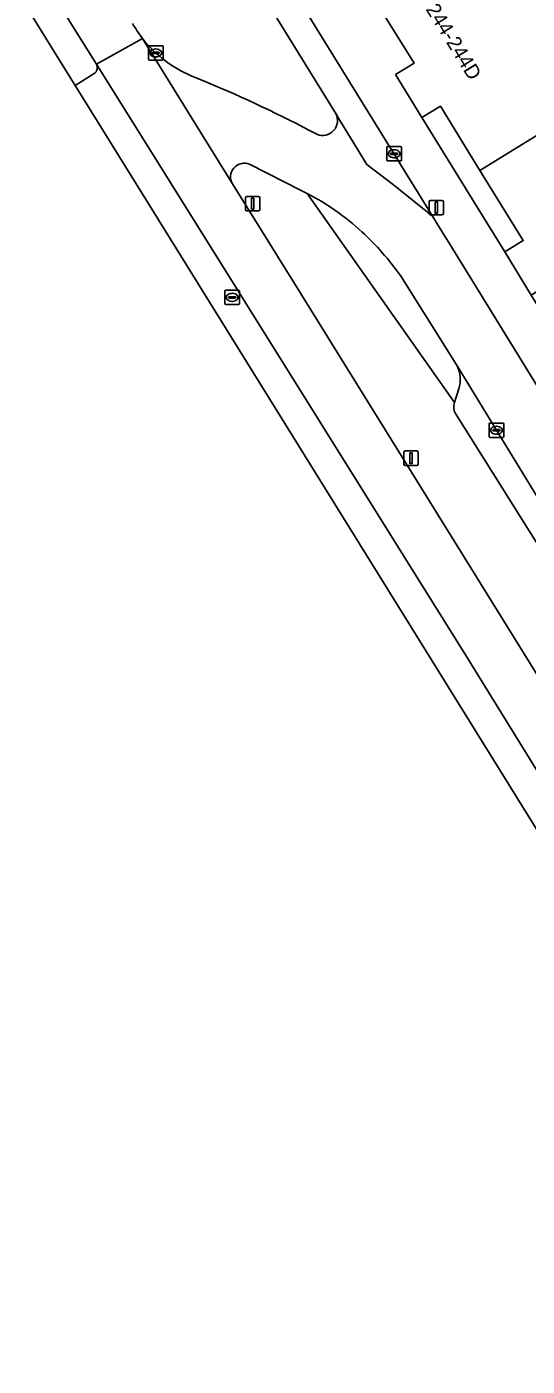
# Model space of a CAD drawing. Extents: x 160377 to 161131, y 383938 to 384853.
# Drawn here: x 160544 to 160578.6, y 384374.3 to 384466.8 of the extents above; entities that cross this region are included whole.
import ezdxf

# ---------------------------------------------------------------- set-up
doc = ezdxf.new("R2010")
doc.units = 0
for name, color, linetype in [('IMGEO_Berm_groen', 7, 'Continuous'), ('IMGEO_Erf', 7, 'Continuous'), ('IMGEO_Fietspad_open', 7, 'Continuous'), ('IMGEO_Groenvoorziening', 7, 'Continuous'), ('IMGEO_Haag', 7, 'Continuous'), ('IMGEO_Kolk', 7, 'Continuous'), ('IMGEO_Lichtmast', 7, 'Continuous'), ('IMGEO_Pand', 7, 'Continuous'), ('IMGEO_Pand_nummerreeks', 7, 'Continuous'), ('IMGEO_Parkeervlak_open', 7, 'Continuous'), ('IMGEO_Rijbaan_lokaal_gesloten', 7, 'Continuous'), ('IMGEO_Rijbaan_lokaal_open', 7, 'Continuous'), ('IMGEO_Rioolput', 7, 'Continuous'), ('IMGEO_Verkeerseiland_groen', 7, 'Continuous'), ('IMGEO_Verkeerseiland_open', 7, 'Continuous'), ('IMGEO_Voetpad_open', 7, 'Continuous')]:
    doc.layers.add(name, color=color, linetype=linetype)

msp = doc.modelspace()

# ---------------------------------------------------------------- linework, layer by layer
at = {"layer": 'IMGEO_Berm_groen'}
for points in [[(160563.406, 384455.307), (160573.564, 384440.884), (160573.87, 384441.819)], [(160573.75, 384443.406), (160569.839, 384449.637)]]:
    msp.add_lwpolyline(points, dxfattribs=at)
for centre, radius, start, end in [((160555.543, 384440.144), 17.08, 47.10275, 62.5889), ((160554.317, 384438.605), 19.043, 35.40449, 47.55569), ((160571.87, 384442.466), 2.102, 342.08254, 26.56577)]:
    msp.add_arc(centre, radius, start, end, dxfattribs=at)
at = {"layer": 'IMGEO_Erf'}
msp.add_lwpolyline([(160575.331, 384456.892), (160572.594, 384461.333), (160571.315, 384460.55), (160577.035, 384451.27), (160578.312, 384452.058)], close=True, dxfattribs=at)
at = {"layer": 'IMGEO_Fietspad_open'}
msp.add_lwpolyline([(160555.624, 384476.626), (160565.322, 384460.906), (160565.374, 384460.82), (160565.663, 384460.343), (160565.701, 384460.284), (160567.529, 384457.31), (160569.353, 384455.899), (160572.051, 384453.728), (160558.668, 384475.43)], dxfattribs=at)
at = {"layer": 'IMGEO_Groenvoorziening'}
for points in [[(160563.032, 384455.496), (160559.407, 384457.321)], [(160558.242, 384455.966), (160562.533, 384449.098), (160618.594, 384358.706), (160638.069, 384327.324), (160638.839, 384326.083), (160641.221, 384327.588), (160628.974, 384349.493), (160620.816, 384362.648), (160596.919, 384401.325)], [(160573.564, 384440.884), (160563.406, 384455.307)], [(160596.919, 384401.325), (160596.827, 384401.394), (160587.99, 384417.247), (160573.64, 384440.126)]]:
    msp.add_lwpolyline(points, dxfattribs=at)
for centre, radius, start, end in [((160559.054, 384456.446), 0.944, 68.05632, 210.5672), ((160557.688, 384444.457), 12.265, 62.21151, 64.16921), ((160574.437, 384440.589), 0.922, 161.31536, 210.13576)]:
    msp.add_arc(centre, radius, start, end, dxfattribs=at)
at = {"layer": 'IMGEO_Haag'}
for points in [[(160563.032, 384455.496), (160559.407, 384457.321)], [(160558.242, 384455.966), (160562.533, 384449.098), (160618.594, 384358.706), (160638.069, 384327.324), (160638.839, 384326.083), (160641.221, 384327.588), (160628.974, 384349.493), (160620.816, 384362.648), (160596.919, 384401.325), (160596.827, 384401.394), (160587.99, 384417.247), (160573.64, 384440.126)], [(160573.564, 384440.884), (160563.406, 384455.307)]]:
    msp.add_lwpolyline(points, dxfattribs=at)
for centre, radius, start, end in [((160559.054, 384456.446), 0.944, 68.05632, 210.5672), ((160557.688, 384444.457), 12.265, 62.21151, 64.16921), ((160574.437, 384440.589), 0.922, 161.31536, 210.13576)]:
    msp.add_arc(centre, radius, start, end, dxfattribs=at)
at = {"layer": 'IMGEO_Kolk'}
for p, q in [((160552.447, 384464.583), (160552.447, 384465.435)), ((160552.522, 384465.509), (160553.374, 384465.509)), ((160552.935, 384465.289), (160552.96, 384465.289)), ((160553.448, 384465.435), (160553.448, 384464.583)), ((160553.374, 384464.509), (160552.522, 384464.509)), ((160552.706, 384465.003), (160552.706, 384465.015)), ((160553.144, 384464.966), (160552.746, 384464.966)), ((160552.749, 384465.052), (160553.147, 384465.052)), ((160552.958, 384464.729), (160552.933, 384464.729)), ((160553.19, 384465.015), (160553.19, 384465.003)), ((160568.903, 384457.622), (160568.903, 384458.474)), ((160568.978, 384458.548), (160569.83, 384458.548)), ((160569.162, 384458.042), (160569.162, 384458.054)), ((160569.6, 384458.005), (160569.202, 384458.005)), ((160569.205, 384458.091), (160569.603, 384458.091)), ((160569.414, 384457.768), (160569.389, 384457.768)), ((160569.391, 384458.328), (160569.416, 384458.328)), ((160569.646, 384458.054), (160569.646, 384458.042)), ((160569.904, 384458.474), (160569.904, 384457.622)), ((160569.83, 384457.548), (160568.978, 384457.548)), ((160575.97, 384438.533), (160575.97, 384439.385)), ((160576.045, 384439.459), (160576.897, 384439.459)), ((160576.458, 384439.239), (160576.483, 384439.239)), ((160576.971, 384439.385), (160576.971, 384438.533)), ((160576.897, 384438.459), (160576.045, 384438.459)), ((160576.229, 384438.953), (160576.229, 384438.965)), ((160576.667, 384438.916), (160576.269, 384438.916)), ((160576.272, 384439.002), (160576.67, 384439.002)), ((160576.481, 384438.679), (160576.456, 384438.679)), ((160576.713, 384438.965), (160576.713, 384438.953))]:
    msp.add_line(p, q, dxfattribs=at)
for points in [[(160552.447, 384464.583), (160552.447, 384465.435)], [(160552.522, 384465.509), (160553.374, 384465.509)], [(160553.448, 384465.435), (160553.448, 384464.583)], [(160553.374, 384464.509), (160552.522, 384464.509)], [(160568.903, 384457.622), (160568.903, 384458.474)], [(160568.978, 384458.548), (160569.83, 384458.548)], [(160569.904, 384458.474), (160569.904, 384457.622)], [(160569.83, 384457.548), (160568.978, 384457.548)], [(160575.97, 384438.533), (160575.97, 384439.385)], [(160576.045, 384439.459), (160576.897, 384439.459)], [(160576.971, 384439.385), (160576.971, 384438.533)], [(160576.897, 384438.459), (160576.045, 384438.459)]]:
    msp.add_lwpolyline(points, dxfattribs=at)
for centre, radius, start, end in [((160552.524, 384465.433), 0.0765, 91.55205, 178.44795), ((160552.524, 384465.433), 0.0765, 91.55205, 178.44795), ((160553.372, 384465.433), 0.0765, 1.55205, 88.44795), ((160553.372, 384465.433), 0.0765, 1.55205, 88.44795), ((160552.524, 384464.585), 0.0765, 181.55205, 268.44795), ((160552.524, 384464.585), 0.0765, 181.55205, 268.44795), ((160552.746, 384465.012), 0.0403, 85.87752, 175.75265), ((160552.743, 384465.002), 0.0366, 178.93798, 274.71019), ((160553.147, 384465.009), 0.043, 264.86636, 352.45326), ((160553.151, 384465.014), 0.0386, 1.73085, 96.63898), ((160553.372, 384464.585), 0.0765, 271.55205, 358.44795), ((160553.372, 384464.585), 0.0765, 271.55205, 358.44795), ((160568.98, 384458.472), 0.0765, 91.55205, 178.44795), ((160568.98, 384458.472), 0.0765, 91.55205, 178.44795), ((160569.202, 384458.051), 0.0403, 85.87752, 175.75265), ((160569.199, 384458.041), 0.0366, 178.93798, 274.71019), ((160569.603, 384458.048), 0.043, 264.86636, 352.45326), ((160569.607, 384458.053), 0.0386, 1.73085, 96.63898), ((160569.828, 384458.472), 0.0765, 1.55205, 88.44795), ((160569.828, 384458.472), 0.0765, 1.55205, 88.44795), ((160568.98, 384457.624), 0.0765, 181.55205, 268.44795), ((160568.98, 384457.624), 0.0765, 181.55205, 268.44795), ((160569.828, 384457.624), 0.0765, 271.55205, 358.44795), ((160569.828, 384457.624), 0.0765, 271.55205, 358.44795), ((160576.047, 384439.383), 0.0765, 91.55205, 178.44795), ((160576.047, 384439.383), 0.0765, 91.55205, 178.44795), ((160576.895, 384439.383), 0.0765, 1.55205, 88.44795), ((160576.895, 384439.383), 0.0765, 1.55205, 88.44795), ((160576.047, 384438.535), 0.0765, 181.55205, 268.44795), ((160576.047, 384438.535), 0.0765, 181.55205, 268.44795), ((160576.269, 384438.962), 0.0403, 85.87752, 175.75265), ((160576.266, 384438.952), 0.0366, 178.93798, 274.71019), ((160576.67, 384438.959), 0.043, 264.86636, 352.45326), ((160576.674, 384438.964), 0.0386, 1.73085, 96.63898), ((160576.895, 384438.535), 0.0765, 271.55205, 358.44795), ((160576.895, 384438.535), 0.0765, 271.55205, 358.44795)]:
    msp.add_arc(centre, radius, start, end, dxfattribs=at)
for centre, major_axis, ratio, start_param, end_param in [((160552.934, 384465.009), (-0.387, 0.002), 0.722429, 4.712389, 7.853982), ((160552.959, 384465.009), (-0.39, 0.002), 0.717154, 1.570796, 4.712389), ((160569.39, 384458.048), (-0.387, 0.002), 0.722429, 4.712389, 7.853982), ((160569.415, 384458.048), (-0.39, 0.002), 0.717154, 1.570796, 4.712389), ((160576.457, 384438.959), (-0.387, 0.002), 0.722429, 4.712389, 7.853982), ((160576.482, 384438.959), (-0.39, 0.002), 0.717154, 1.570796, 4.712389)]:
    msp.add_ellipse(centre, major_axis=major_axis, ratio=ratio, start_param=start_param, end_param=end_param, dxfattribs=at)
at = {"layer": 'IMGEO_Lichtmast'}
for p, q in [((160559.142, 384454.198), (160559.142, 384454.998)), ((160559.142, 384454.998), (160559.142, 384454.198)), ((160559.242, 384455.098), (160560.032, 384455.098)), ((160560.032, 384455.098), (160559.242, 384455.098)), ((160560.132, 384454.998), (160560.132, 384454.198)), ((160560.132, 384454.198), (160560.132, 384454.998)), ((160560.032, 384454.098), (160559.242, 384454.098)), ((160559.242, 384454.098), (160560.032, 384454.098)), ((160571.816, 384453.932), (160571.816, 384454.732)), ((160571.816, 384454.732), (160571.816, 384453.932)), ((160571.916, 384454.832), (160572.706, 384454.832)), ((160572.706, 384454.832), (160571.916, 384454.832)), ((160572.806, 384454.732), (160572.806, 384453.932)), ((160572.806, 384453.932), (160572.806, 384454.732)), ((160572.706, 384453.832), (160571.916, 384453.832)), ((160571.916, 384453.832), (160572.706, 384453.832)), ((160570.071, 384436.628), (160570.071, 384437.428)), ((160570.071, 384437.428), (160570.071, 384436.628)), ((160570.171, 384437.528), (160570.961, 384437.528)), ((160570.961, 384437.528), (160570.171, 384437.528)), ((160571.061, 384437.428), (160571.061, 384436.628)), ((160571.061, 384436.628), (160571.061, 384437.428)), ((160570.961, 384436.528), (160570.171, 384436.528)), ((160570.171, 384436.528), (160570.961, 384436.528))]:
    msp.add_line(p, q, dxfattribs=at)
for points in [[(160559.562, 384454.973), (160559.712, 384454.973), (160559.712, 384454.223), (160559.562, 384454.223), (160559.562, 384454.973)], [(160572.236, 384454.707), (160572.386, 384454.707), (160572.386, 384453.957), (160572.236, 384453.957), (160572.236, 384454.707)], [(160570.491, 384437.403), (160570.641, 384437.403), (160570.641, 384436.653), (160570.491, 384436.653), (160570.491, 384437.403)]]:
    msp.add_lwpolyline(points, dxfattribs=at)
for centre, start, end in [((160559.242, 384454.998), 90, 180), ((160559.242, 384454.998), 90, 180), ((160560.032, 384454.998), 0, 90), ((160560.032, 384454.998), 360, 90), ((160559.242, 384454.198), 180, 270), ((160559.242, 384454.198), 180, 270), ((160560.032, 384454.198), 270, 0), ((160560.032, 384454.198), 270, 0), ((160571.916, 384454.732), 90, 180), ((160571.916, 384454.732), 90, 180), ((160572.706, 384454.732), 0, 90), ((160572.706, 384454.732), 360, 90), ((160571.916, 384453.932), 180, 270), ((160571.916, 384453.932), 180, 270), ((160572.706, 384453.932), 270, 0), ((160572.706, 384453.932), 270, 0), ((160570.171, 384437.428), 90, 180), ((160570.171, 384437.428), 90, 180), ((160570.961, 384437.428), 0, 90), ((160570.961, 384437.428), 360, 90), ((160570.171, 384436.628), 180, 270), ((160570.171, 384436.628), 180, 270), ((160570.961, 384436.628), 270, 0), ((160570.961, 384436.628), 270, 0)]:
    msp.add_arc(centre, 0.1, start, end, dxfattribs=at)
at = {"layer": 'IMGEO_Pand'}
for points in [[(160580.715, 384470.401), (160577.816, 384475.113), (160567.965, 384468.864), (160570.778, 384464.298), (160569.499, 384463.515), (160571.315, 384460.55), (160572.594, 384461.333), (160575.331, 384456.892), (160585.272, 384463.014)], [(160585.272, 384463.014), (160575.331, 384456.892), (160578.312, 384452.058), (160577.035, 384451.27), (160578.87, 384448.295), (160580.147, 384449.083), (160583.033, 384444.401), (160592.967, 384450.519)]]:
    msp.add_lwpolyline(points, close=True, dxfattribs=at)
at = {"layer": 'IMGEO_Parkeervlak_open'}
for points in [[(160591.074, 384416.2), (160589.609, 384418.055), (160588.589, 384419.466), (160583.637, 384427.256), (160573.75, 384443.406)], [(160573.87, 384441.819), (160573.564, 384440.884)], [(160573.64, 384440.126), (160587.99, 384417.247)]]:
    msp.add_lwpolyline(points, dxfattribs=at)
for centre, radius, start, end in [((160571.87, 384442.466), 2.102, 342.08254, 26.56577), ((160574.437, 384440.589), 0.922, 161.31536, 210.13576)]:
    msp.add_arc(centre, radius, start, end, dxfattribs=at)
at = {"layer": 'IMGEO_Rijbaan_lokaal_gesloten'}
for points in [[(160545.64, 384469.39), (160548.855, 384464.222), (160552.03, 384466.009)], [(160633.021, 384324.291), (160635.054, 384325.513), (160590.004, 384398.14), (160582.508, 384410.224), (160574.505, 384423.164), (160548.855, 384464.222)], [(160548.694, 384463.585), (160547.381, 384462.76), (160581.707, 384407.406), (160626.323, 384335.141), (160633.021, 384324.291)]]:
    msp.add_lwpolyline(points, dxfattribs=at)
msp.add_lwpolyline([(160562.533, 384449.098), (160558.242, 384455.966), (160552.03, 384466.009), (160548.855, 384464.222), (160574.505, 384423.164), (160582.508, 384410.224), (160590.004, 384398.14), (160635.054, 384325.513), (160638.069, 384327.324), (160618.594, 384358.706)], close=True, dxfattribs=at)
for centre, radius, start, end in [((160558.546, 384471.075), 8.254, 209.23069, 217.86821), ((160548.41, 384463.996), 0.499, 304.6613, 26.97011)]:
    msp.add_arc(centre, radius, start, end, dxfattribs=at)
at = {"layer": 'IMGEO_Rijbaan_lokaal_open'}
for points in [[(160552.03, 384466.009), (160558.242, 384455.966)], [(160556.405, 384463.019), (160555.399, 384463.437)], [(160591.056, 384422.882), (160573.063, 384452.105), (160572.886, 384452.377), (160572.809, 384452.495), (160572.051, 384453.728), (160569.353, 384455.899), (160567.529, 384457.31), (160565.701, 384460.284), (160565.663, 384460.343), (160565.374, 384460.82)], [(160559.407, 384457.321), (160563.032, 384455.496)], [(160569.839, 384449.637), (160573.75, 384443.406), (160583.637, 384427.256), (160588.589, 384419.466), (160589.609, 384418.055), (160591.074, 384416.2), (160593.076, 384413.961), (160594.517, 384412.57)]]:
    msp.add_lwpolyline(points, dxfattribs=at)
for centre, radius, start, end in [((160558.591, 384471.111), 8.311, 217.86762, 247.41389), ((160522.8, 384382.188), 87.538, 61.87529, 67.42529), ((160564.463, 384460.34), 1.03, 247.25247, 27.80652), ((160559.054, 384456.446), 0.944, 68.05632, 210.5672), ((160557.688, 384444.457), 12.265, 62.21151, 64.16921), ((160555.543, 384440.144), 17.08, 47.10275, 62.5889), ((160554.317, 384438.605), 19.043, 35.40449, 47.55569)]:
    msp.add_arc(centre, radius, start, end, dxfattribs=at)
at = {"layer": 'IMGEO_Rioolput'}
for p, q in [((160557.722, 384447.706), (160557.722, 384448.558)), ((160557.797, 384448.632), (160558.649, 384448.632)), ((160558.723, 384448.558), (160558.723, 384447.706)), ((160558.649, 384447.632), (160557.797, 384447.632)), ((160557.981, 384448.126), (160557.981, 384448.138)), ((160558.419, 384448.089), (160558.021, 384448.089)), ((160558.024, 384448.175), (160558.422, 384448.175)), ((160558.233, 384447.852), (160558.208, 384447.852)), ((160558.21, 384448.412), (160558.235, 384448.412)), ((160558.465, 384448.138), (160558.465, 384448.126))]:
    msp.add_line(p, q, dxfattribs=at)
for points in [[(160557.722, 384447.706), (160557.722, 384448.558)], [(160557.797, 384448.632), (160558.649, 384448.632)], [(160558.723, 384448.558), (160558.723, 384447.706)], [(160558.649, 384447.632), (160557.797, 384447.632)]]:
    msp.add_lwpolyline(points, dxfattribs=at)
for centre, radius, start, end in [((160557.799, 384448.556), 0.0765, 91.55205, 178.44795), ((160557.799, 384448.556), 0.0765, 91.55205, 178.44795), ((160558.647, 384448.556), 0.0765, 1.55205, 88.44795), ((160558.647, 384448.556), 0.0765, 1.55205, 88.44795), ((160557.799, 384447.708), 0.0765, 181.55205, 268.44795), ((160557.799, 384447.708), 0.0765, 181.55205, 268.44795), ((160558.021, 384448.135), 0.0403, 85.87752, 175.75265), ((160558.018, 384448.125), 0.0366, 178.93798, 274.71019), ((160558.422, 384448.132), 0.043, 264.86636, 352.45326), ((160558.426, 384448.137), 0.0386, 1.73085, 96.63898), ((160558.647, 384447.708), 0.0765, 271.55205, 358.44795), ((160558.647, 384447.708), 0.0765, 271.55205, 358.44795)]:
    msp.add_arc(centre, radius, start, end, dxfattribs=at)
for centre, major_axis, ratio, start_param, end_param in [((160558.209, 384448.132), (-0.387, 0.002), 0.722429, 4.712389, 7.853982), ((160558.234, 384448.132), (-0.39, 0.002), 0.717154, 1.570796, 4.712389)]:
    msp.add_ellipse(centre, major_axis=major_axis, ratio=ratio, start_param=start_param, end_param=end_param, dxfattribs=at)
at = {"layer": 'IMGEO_Verkeerseiland_groen'}
for points in [[(160565.374, 384460.82), (160565.322, 384460.906), (160555.624, 384476.626)], [(160555.399, 384463.437), (160556.405, 384463.019)]]:
    msp.add_lwpolyline(points, dxfattribs=at)
for centre, radius, start, end in [((160558.546, 384471.075), 8.254, 209.23069, 217.86821), ((160558.591, 384471.111), 8.311, 217.86762, 247.41389), ((160522.8, 384382.188), 87.538, 61.87529, 67.42529), ((160564.463, 384460.34), 1.03, 247.25247, 27.80652)]:
    msp.add_arc(centre, radius, start, end, dxfattribs=at)
at = {"layer": 'IMGEO_Verkeerseiland_open'}
for points in [[(160548.855, 384464.222), (160545.64, 384469.39)], [(160544.042, 384468.144), (160547.381, 384462.76)], [(160547.381, 384462.76), (160548.694, 384463.585)]]:
    msp.add_lwpolyline(points, dxfattribs=at)
msp.add_arc((160548.41, 384463.996), 0.499, 304.6613, 26.97011, dxfattribs=at)
at = {"layer": 'IMGEO_Voetpad_open'}
for points in [[(160601.205, 384416.205), (160600.966, 384416.392), (160599.948, 384417.188), (160598.848, 384418.158), (160597.828, 384419.164), (160597.097, 384418.736), (160594.096, 384423.581), (160592.267, 384426.557), (160586.54, 384435.843), (160584.708, 384438.825), (160578.87, 384448.295), (160577.035, 384451.27), (160571.315, 384460.55), (160569.499, 384463.515), (160570.778, 384464.298), (160567.965, 384468.864), (160563.179, 384476.631), (160559.653, 384480.937), (160559.597, 384480.897)], [(160558.668, 384475.43), (160572.051, 384453.728), (160572.809, 384452.495), (160572.886, 384452.377), (160573.063, 384452.105), (160591.056, 384422.882)]]:
    msp.add_lwpolyline(points, dxfattribs=at)

# ---------------------------------------------------------------- texts
at = {"layer": 'IMGEO_Pand_nummerreeks'}
msp.add_text('244-244D', height=1, rotation=301.68436, dxfattribs=at).set_placement((160571.557, 384468.03))

doc.saveas('drawing.dxf')
